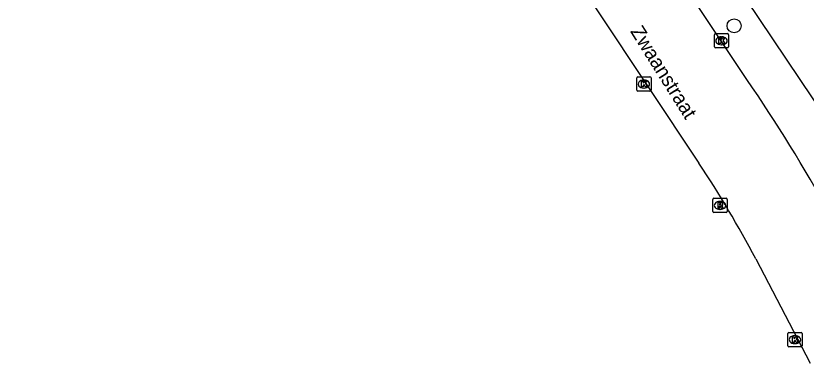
# Model space of a CAD drawing. Extents: x 158797 to 159887, y 384318 to 385255.
# Drawn here: x 159393 to 159448.4, y 384396.7 to 384421.1 of the extents above; entities that cross this region are included whole.
import ezdxf

# ---------------------------------------------------------------- set-up
doc = ezdxf.new("R2010")
doc.units = 0
for name, color, linetype in [('IMGEO_Boom', 7, 'Continuous'), ('IMGEO_Fietspad_gesloten', 7, 'Continuous'), ('IMGEO_Kolk', 7, 'Continuous'), ('IMGEO_Openbare_ruimte_label', 7, 'Continuous'), ('IMGEO_Rijbaan_lokaal_gesloten', 7, 'Continuous'), ('IMGEO_Rioolput', 7, 'Continuous')]:
    doc.layers.add(name, color=color, linetype=linetype)

msp = doc.modelspace()

# ---------------------------------------------------------------- linework, layer by layer
at = {"layer": 'IMGEO_Boom'}
msp.add_circle((159443.358, 384420.374), 0.489, dxfattribs=at)
at = {"layer": 'IMGEO_Fietspad_gesloten'}
msp.add_lwpolyline([(159369.049, 384534.578), (159374.198, 384526.717), (159374.216, 384526.69), (159432.77, 384439.228), (159434.733, 384436.296), (159449.845, 384413.844), (159452.555, 384409.647), (159460.541, 384397.251)], dxfattribs=at)
at = {"layer": 'IMGEO_Kolk'}
for p, q in [((159441.975, 384418.899), (159441.975, 384419.751)), ((159442.05, 384419.825), (159442.902, 384419.825)), ((159442.463, 384419.605), (159442.488, 384419.605)), ((159442.976, 384419.751), (159442.976, 384418.899)), ((159442.486, 384419.045), (159442.461, 384419.045)), ((159442.902, 384418.825), (159442.05, 384418.825)), ((159436.611, 384416.795), (159437.463, 384416.795)), ((159436.536, 384415.869), (159436.536, 384416.721)), ((159437.024, 384416.575), (159437.049, 384416.575)), ((159437.537, 384416.721), (159437.537, 384415.869)), ((159437.463, 384415.795), (159436.611, 384415.795)), ((159437.047, 384416.015), (159437.022, 384416.015)), ((159447.124, 384397.961), (159447.124, 384398.813)), ((159447.199, 384398.887), (159448.051, 384398.887)), ((159447.612, 384398.667), (159447.637, 384398.667)), ((159448.125, 384398.813), (159448.125, 384397.961)), ((159447.635, 384398.107), (159447.61, 384398.107)), ((159448.051, 384397.887), (159447.199, 384397.887))]:
    msp.add_line(p, q, dxfattribs=at)
for points in [[(159441.975, 384418.899), (159441.975, 384419.751)], [(159442.05, 384419.825), (159442.902, 384419.825)], [(159442.296, 384419.525), (159442.419, 384419.525), (159442.419, 384419.374), (159442.549, 384419.525), (159442.713, 384419.525), (159442.567, 384419.374), (159442.72, 384419.125), (159442.568, 384419.125), (159442.483, 384419.289), (159442.419, 384419.222), (159442.419, 384419.125), (159442.296, 384419.125), (159442.296, 384419.525)], [(159442.976, 384419.751), (159442.976, 384418.899)], [(159442.902, 384418.825), (159442.05, 384418.825)], [(159436.611, 384416.795), (159437.463, 384416.795)], [(159436.536, 384415.869), (159436.536, 384416.721)], [(159436.857, 384416.495), (159436.98, 384416.495), (159436.98, 384416.344), (159437.11, 384416.495), (159437.274, 384416.495), (159437.128, 384416.344), (159437.281, 384416.095), (159437.129, 384416.095), (159437.044, 384416.259), (159436.98, 384416.192), (159436.98, 384416.095), (159436.857, 384416.095), (159436.857, 384416.495)], [(159437.537, 384416.721), (159437.537, 384415.869)], [(159437.463, 384415.795), (159436.611, 384415.795)], [(159447.124, 384397.961), (159447.124, 384398.813)], [(159447.199, 384398.887), (159448.051, 384398.887)], [(159447.445, 384398.587), (159447.568, 384398.587), (159447.568, 384398.436), (159447.698, 384398.587), (159447.862, 384398.587), (159447.716, 384398.436), (159447.869, 384398.187), (159447.717, 384398.187), (159447.632, 384398.351), (159447.568, 384398.284), (159447.568, 384398.187), (159447.445, 384398.187), (159447.445, 384398.587)], [(159448.125, 384398.813), (159448.125, 384397.961)], [(159448.051, 384397.887), (159447.199, 384397.887)]]:
    msp.add_lwpolyline(points, dxfattribs=at)
for centre, start, end in [((159442.052, 384419.749), 91.552, 178.448), ((159442.052, 384419.749), 91.552, 178.448), ((159442.9, 384419.749), 1.552, 88.448), ((159442.9, 384419.749), 1.552, 88.448), ((159442.052, 384418.901), 181.552, 268.448), ((159442.052, 384418.901), 181.552, 268.448), ((159442.9, 384418.901), 271.552, 358.448), ((159442.9, 384418.901), 271.552, 358.448), ((159436.613, 384416.719), 91.552, 178.448), ((159436.613, 384416.719), 91.552, 178.448), ((159437.461, 384416.719), 1.552, 88.448), ((159437.461, 384416.719), 1.552, 88.448), ((159436.613, 384415.871), 181.552, 268.448), ((159436.613, 384415.871), 181.552, 268.448), ((159437.461, 384415.871), 271.552, 358.448), ((159437.461, 384415.871), 271.552, 358.448), ((159447.201, 384398.811), 91.552, 178.448), ((159447.201, 384398.811), 91.552, 178.448), ((159448.049, 384398.811), 1.552, 88.448), ((159448.049, 384398.811), 1.552, 88.448), ((159447.201, 384397.963), 181.552, 268.448), ((159447.201, 384397.963), 181.552, 268.448), ((159448.049, 384397.963), 271.552, 358.448), ((159448.049, 384397.963), 271.552, 358.448)]:
    msp.add_arc(centre, 0.0765, start, end, dxfattribs=at)
for centre, major_axis, ratio, start_param, end_param in [((159442.462, 384419.325), (-0.387, 0.002), 0.722429, 4.712389, 7.853982), ((159442.487, 384419.325), (-0.39, 0.002), 0.717154, 1.570796, 4.712389), ((159437.023, 384416.295), (-0.387, 0.002), 0.722429, 4.712389, 7.853982), ((159437.048, 384416.295), (-0.39, 0.002), 0.717154, 1.570796, 4.712389), ((159447.611, 384398.387), (-0.387, 0.002), 0.722429, 4.712389, 7.853982), ((159447.636, 384398.387), (-0.39, 0.002), 0.717154, 1.570796, 4.712389)]:
    msp.add_ellipse(centre, major_axis=major_axis, ratio=ratio, start_param=start_param, end_param=end_param, dxfattribs=at)
at = {"layer": 'IMGEO_Rijbaan_lokaal_gesloten'}
for points in [[(159444.263, 384416.602), (159430.306, 384437.543), (159420.335, 384452.675), (159407.681, 384471.497), (159398.636, 384483.415), (159381.616, 384505.404), (159370.296, 384519.694), (159367.356, 384523.05), (159362.886, 384527.756), (159362.802, 384527.84)], [(159405.285, 384464.268), (159440.894, 384410.74)], [(159444.876, 384404.048), (159448.701, 384396.739)]]:
    msp.add_lwpolyline(points, dxfattribs=at)
for centre, radius, start, end in [((159352.251, 384353.401), 111.627, 28.82728, 34.48449), ((159378.661, 384369.178), 74.836, 27.77196, 33.73662)]:
    msp.add_arc(centre, radius, start, end, dxfattribs=at)
at = {"layer": 'IMGEO_Rioolput'}
for p, q in [((159441.873, 384407.362), (159441.873, 384408.214)), ((159441.948, 384408.288), (159442.8, 384408.288)), ((159442.361, 384408.068), (159442.386, 384408.068)), ((159442.874, 384408.214), (159442.874, 384407.362)), ((159442.384, 384407.508), (159442.359, 384407.508)), ((159442.8, 384407.288), (159441.948, 384407.288))]:
    msp.add_line(p, q, dxfattribs=at)
for points in [[(159441.873, 384407.362), (159441.873, 384408.214)], [(159441.948, 384408.288), (159442.8, 384408.288)], [(159442.462, 384407.986), (159442.21, 384407.988), (159442.21, 384407.588)], [(159442.388, 384407.907), (159442.334, 384407.907), (159442.334, 384407.826)], [(159442.874, 384408.214), (159442.874, 384407.362)], [(159442.21, 384407.588), (159442.334, 384407.588), (159442.334, 384407.75), (159442.345, 384407.75)], [(159442.334, 384407.826), (159442.386, 384407.826)], [(159442.392, 384407.721), (159442.463, 384407.588), (159442.603, 384407.588), (159442.538, 384407.714)], [(159442.8, 384407.288), (159441.948, 384407.288)]]:
    msp.add_lwpolyline(points, dxfattribs=at)
for centre, radius, start, end in [((159441.95, 384408.212), 0.0765, 91.552, 178.448), ((159441.95, 384408.212), 0.0765, 91.552, 178.448), ((159442.394, 384407.811), 0.0964, 77.0061, 93.1865), ((159442.408, 384407.868), 0.0378, 276.6634, 79.6772), ((159442.461, 384407.876), 0.109, 350.3612, 89.416), ((159442.798, 384408.212), 0.0765, 1.552, 88.448), ((159442.798, 384408.212), 0.0765, 1.552, 88.448), ((159441.95, 384407.364), 0.0765, 181.552, 268.448), ((159441.95, 384407.364), 0.0765, 181.552, 268.448), ((159442.344, 384407.697), 0.0533, 26.0293, 88.6989), ((159442.37, 384408.015), 0.19, 274.7715, 282.9687), ((159442.459, 384407.876), 0.112, 277.5842, 350.9817), ((159442.443, 384407.661), 0.108, 29.5134, 73.7905), ((159442.798, 384407.364), 0.0765, 271.552, 358.448), ((159442.798, 384407.364), 0.0765, 271.552, 358.448)]:
    msp.add_arc(centre, radius, start, end, dxfattribs=at)
for centre, major_axis, ratio, start_param, end_param in [((159442.36, 384407.788), (-0.387, 0.002), 0.722429, 4.712389, 7.853982), ((159442.385, 384407.788), (-0.39, 0.002), 0.717154, 1.570796, 4.712389)]:
    msp.add_ellipse(centre, major_axis=major_axis, ratio=ratio, start_param=start_param, end_param=end_param, dxfattribs=at)

# ---------------------------------------------------------------- texts
at = {"layer": 'IMGEO_Openbare_ruimte_label'}
msp.add_text('Zwaanstraat', height=1, rotation=302.1329, dxfattribs=at).set_placement((159436.053, 384419.984))

doc.saveas('drawing.dxf')
